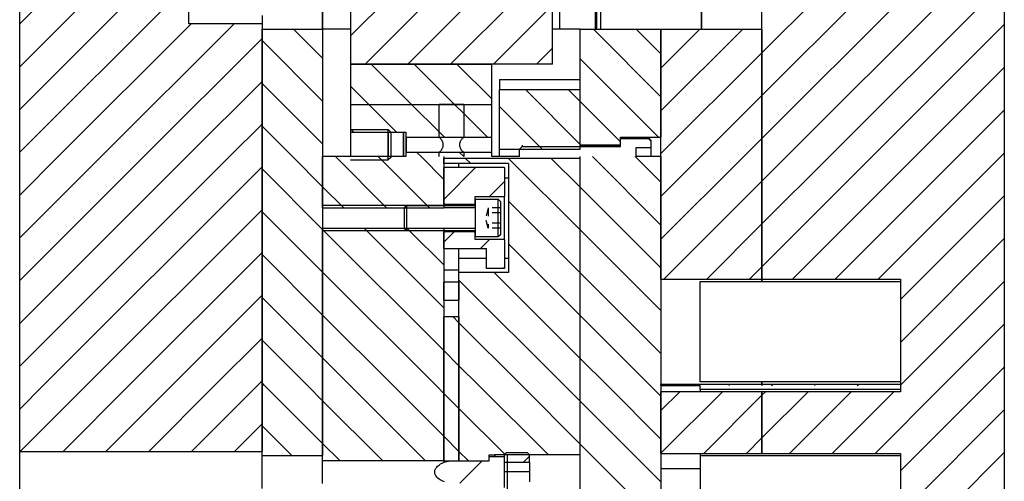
# Model space of a CAD drawing. Header units: inches. Extents: x 3 to 289, y 4 to 291.
# Tile 596 of 634: x 197.81 to 209.99, y 169.53 to 175.25. Entities that reach past the tile are written whole.
import ezdxf

# ---------------------------------------------------------------- set-up
doc = ezdxf.new("R2010")
doc.units = ezdxf.units.IN
doc.header["$LTSCALE"] = 0.5
doc.header["$MEASUREMENT"] = 0
doc.linetypes.add('HIDDEN', pattern=[0.225, 0.15, -0.075])
doc.layers.add('DBU', color=7, linetype='Continuous')

msp = doc.modelspace()

# ---------------------------------------------------------------- linework, layer by layer
at = {"layer": 'DBU', "color": 254, "linetype": 'Continuous'}
for p, q in [((197.805, 173.552), (197.805, 186.382)), ((199.899, 175.198), (199.899, 184.548)), ((209.993, 179.54), (209.993, 173.552)), ((206.993, 173.552), (206.993, 179.071)), ((206.993, 174.839), (209.993, 177.839)), ((206.993, 174.839), (209.993, 177.839)), ((197.805, 175.197), (199.899, 177.291)), ((197.805, 175.197), (199.899, 177.291)), ((206.993, 174.308), (209.993, 177.308)), ((206.993, 174.308), (209.993, 177.308)), ((197.805, 174.666), (199.899, 176.76)), ((197.805, 174.666), (199.899, 176.76)), ((206.993, 173.778), (209.993, 176.778)), ((206.993, 173.778), (209.993, 176.778)), ((207.298, 173.552), (209.993, 176.248)), ((207.298, 173.552), (209.993, 176.248)), ((197.805, 174.136), (199.899, 176.23)), ((197.805, 174.136), (199.899, 176.23)), ((197.805, 173.606), (199.899, 175.7)), ((197.805, 173.606), (199.899, 175.7)), ((207.828, 173.552), (209.993, 175.717)), ((207.828, 173.552), (209.993, 175.717)), ((200.805, 175.298), (200.805, 175.198)), ((198.282, 173.552), (199.928, 175.198)), ((198.282, 173.552), (199.928, 175.198)), ((198.812, 173.552), (200.459, 175.198)), ((198.812, 173.552), (200.459, 175.198)), ((200.805, 175.198), (199.899, 175.198)), ((200.805, 175.198), (200.805, 173.552)), ((208.358, 173.552), (209.993, 175.187)), ((208.358, 173.552), (209.993, 175.187)), ((199.343, 173.552), (200.805, 175.015)), ((199.343, 173.552), (200.805, 175.015)), ((208.889, 173.552), (209.993, 174.657)), ((208.889, 173.552), (209.993, 174.657)), ((199.873, 173.552), (200.805, 174.484)), ((199.873, 173.552), (200.805, 174.484)), ((209.419, 173.552), (209.993, 174.126)), ((209.419, 173.552), (209.993, 174.126)), ((200.403, 173.552), (200.805, 173.954)), ((200.403, 173.552), (200.805, 173.954)), ((209.949, 173.552), (209.993, 173.596)), ((209.949, 173.552), (209.993, 173.596)), ((197.805, 173.075), (198.282, 173.552)), ((197.805, 172.545), (198.812, 173.552)), ((197.805, 172.015), (199.343, 173.552)), ((197.805, 171.484), (199.873, 173.552)), ((197.805, 170.954), (200.403, 173.552)), ((197.805, 173.075), (198.282, 173.552)), ((197.805, 172.545), (198.812, 173.552)), ((197.805, 172.015), (199.343, 173.552)), ((197.805, 171.484), (199.873, 173.552)), ((197.805, 170.954), (200.403, 173.552)), ((197.805, 170.715), (197.805, 173.552)), ((200.805, 173.552), (200.805, 170.715)), ((206.993, 173.248), (207.298, 173.552)), ((206.993, 172.717), (207.828, 173.552)), ((206.993, 172.187), (208.358, 173.552)), ((206.993, 173.248), (207.298, 173.552)), ((206.993, 172.717), (207.828, 173.552)), ((206.993, 172.187), (208.358, 173.552)), ((206.993, 172.035), (206.993, 173.552)), ((207.371, 172.035), (208.889, 173.552)), ((207.371, 172.035), (208.889, 173.552)), ((207.901, 172.035), (209.419, 173.552)), ((207.901, 172.035), (209.419, 173.552)), ((208.432, 172.035), (209.949, 173.552)), ((208.432, 172.035), (209.949, 173.552)), ((209.993, 173.552), (209.993, 170.715)), ((198.097, 170.715), (200.805, 173.424)), ((198.097, 170.715), (200.805, 173.424)), ((208.708, 171.78), (209.993, 173.066)), ((208.708, 171.78), (209.993, 173.066)), ((198.627, 170.715), (200.805, 172.893)), ((198.627, 170.715), (200.805, 172.893)), ((208.708, 171.25), (209.993, 172.535)), ((208.708, 171.25), (209.993, 172.535)), ((199.157, 170.715), (200.805, 172.363)), ((199.157, 170.715), (200.805, 172.363)), ((206.993, 172.035), (208.708, 172.035)), ((206.993, 172.035), (206.993, 172.004)), ((208.703, 170.715), (209.993, 172.005)), ((208.703, 170.715), (209.993, 172.005)), ((208.708, 172.035), (208.708, 170.73)), ((199.688, 170.715), (200.805, 171.833)), ((199.688, 170.715), (200.805, 171.833)), ((209.233, 170.715), (209.993, 171.475)), ((209.233, 170.715), (209.993, 171.475)), ((200.218, 170.715), (200.805, 171.302)), ((200.218, 170.715), (200.805, 171.302)), ((209.764, 170.715), (209.993, 170.944)), ((209.764, 170.715), (209.993, 170.944)), ((200.748, 170.715), (200.805, 170.772)), ((200.748, 170.715), (200.805, 170.772)), ((206.993, 170.76), (206.993, 170.73)), ((197.805, 170.424), (198.097, 170.715)), ((197.805, 170.424), (198.097, 170.715)), ((197.805, 169.9), (197.805, 170.715)), ((197.812, 169.9), (198.627, 170.715)), ((197.812, 169.9), (198.627, 170.715)), ((198.342, 169.9), (199.157, 170.715)), ((198.342, 169.9), (199.157, 170.715)), ((198.872, 169.9), (199.688, 170.715)), ((198.872, 169.9), (199.688, 170.715)), ((199.403, 169.9), (200.218, 170.715)), ((199.403, 169.9), (200.218, 170.715)), ((199.933, 169.9), (200.748, 170.715)), ((199.933, 169.9), (200.748, 170.715)), ((200.805, 170.715), (200.805, 169.9)), ((208.708, 170.73), (206.993, 170.73)), ((206.993, 170.715), (206.993, 170.73)), ((206.993, 170.596), (207.036, 170.639)), ((206.993, 170.066), (207.567, 170.639)), ((206.993, 170.596), (207.036, 170.639)), ((206.993, 170.066), (207.567, 170.639)), ((208.708, 170.639), (206.993, 170.639)), ((206.993, 169.875), (206.993, 170.639)), ((207.112, 170.715), (207.127, 170.73)), ((207.112, 170.715), (207.127, 170.73)), ((207.333, 169.875), (208.097, 170.639)), ((207.333, 169.875), (208.097, 170.639)), ((207.642, 170.715), (207.657, 170.73)), ((207.642, 170.715), (207.657, 170.73)), ((207.863, 169.875), (208.627, 170.639)), ((207.863, 169.875), (208.627, 170.639)), ((208.173, 170.715), (208.188, 170.73)), ((208.173, 170.715), (208.188, 170.73)), ((208.394, 169.875), (209.233, 170.715)), ((208.394, 169.875), (209.233, 170.715)), ((208.708, 169.659), (209.764, 170.715)), ((208.708, 169.659), (209.764, 170.715)), ((208.708, 170.715), (208.708, 170.639)), ((209.993, 170.715), (209.993, 169.222)), ((208.708, 169.129), (209.993, 170.414)), ((208.708, 169.129), (209.993, 170.414)), ((200.463, 169.9), (200.805, 170.242)), ((200.463, 169.9), (200.805, 170.242)), ((197.805, 169.9), (200.805, 169.9)), ((197.805, 169.389), (197.805, 169.9)), ((206.993, 169.875), (208.708, 169.875)), ((208.708, 168.598), (209.993, 169.884)), ((208.708, 168.598), (209.993, 169.884)), ((208.708, 169.875), (208.708, 168.389))]:
    msp.add_line(p, q, dxfattribs=at)
at = {"layer": 'DBU', "color": 9, "linetype": 'Continuous'}
for p, q in [((204.399, 174.698), (204.399, 179.698)), ((202.08, 174.698), (204.399, 177.018)), ((202.08, 174.698), (204.399, 177.018)), ((202.61, 174.698), (204.399, 176.487)), ((202.61, 174.698), (204.399, 176.487)), ((206.243, 175.132), (206.243, 176.382)), ((203.14, 174.698), (204.399, 175.957)), ((203.14, 174.698), (204.399, 175.957)), ((201.899, 175.048), (202.42, 175.568)), ((201.899, 175.048), (202.42, 175.568)), ((201.899, 175.568), (201.899, 174.698)), ((201.555, 175.132), (201.555, 175.448)), ((201.555, 175.448), (201.555, 175.132)), ((203.671, 174.698), (204.399, 175.427)), ((203.671, 174.698), (204.399, 175.427)), ((204.931, 175.132), (204.931, 175.448)), ((204.946, 175.448), (204.946, 175.132)), ((200.805, 175.132), (201.555, 175.132)), ((200.805, 173.552), (200.805, 175.132)), ((201.555, 174.77), (201.193, 175.132)), ((201.555, 174.77), (201.193, 175.132)), ((201.555, 175.132), (201.555, 173.552)), ((201.899, 175.132), (201.555, 175.132)), ((201.555, 174.24), (200.805, 174.99)), ((201.555, 174.24), (200.805, 174.99)), ((204.201, 174.698), (204.399, 174.896)), ((204.201, 174.698), (204.399, 174.896)), ((204.399, 174.698), (201.899, 174.698)), ((201.899, 174.698), (203.649, 174.698)), ((201.899, 174.698), (201.899, 174.198)), ((202.657, 174.198), (202.157, 174.698)), ((202.657, 174.198), (202.157, 174.698)), ((203.188, 174.198), (202.688, 174.698)), ((203.188, 174.198), (202.688, 174.698)), ((203.649, 174.267), (203.218, 174.698)), ((203.649, 174.267), (203.218, 174.698)), ((203.649, 174.198), (203.649, 174.698)), ((201.555, 173.709), (200.805, 174.459)), ((201.555, 173.709), (200.805, 174.459)), ((202.127, 174.198), (201.899, 174.426)), ((202.127, 174.198), (201.899, 174.426)), ((201.899, 174.198), (203.649, 174.198)), ((201.899, 174.198), (202.996, 174.198)), ((201.899, 174.198), (201.899, 173.854)), ((202.471, 173.854), (202.127, 174.198)), ((202.471, 173.854), (202.127, 174.198)), ((202.996, 173.859), (202.657, 174.198)), ((202.996, 173.859), (202.657, 174.198)), ((203.302, 174.198), (202.996, 174.198)), ((202.996, 173.792), (202.996, 174.198)), ((202.996, 173.792), (202.996, 174.198)), ((203.302, 174.084), (203.188, 174.198)), ((203.302, 174.084), (203.188, 174.198)), ((203.302, 174.198), (203.302, 173.792)), ((203.302, 174.198), (203.302, 173.792)), ((203.302, 174.198), (203.649, 174.198)), ((203.649, 173.792), (203.649, 174.198)), ((203.594, 173.792), (203.302, 174.084)), ((203.594, 173.792), (203.302, 174.084)), ((201.182, 173.552), (200.805, 173.929)), ((201.182, 173.552), (200.805, 173.929)), ((201.941, 173.854), (201.899, 173.896)), ((201.941, 173.854), (201.899, 173.896)), ((201.899, 173.854), (202.368, 173.854)), ((201.899, 173.854), (201.899, 173.552)), ((202.368, 173.854), (202.555, 173.854)), ((202.555, 173.854), (202.556, 173.853)), ((202.555, 173.854), (202.555, 173.552)), ((202.556, 173.552), (202.556, 173.853)), ((202.556, 173.853), (202.587, 173.853)), ((202.587, 173.853), (202.587, 173.8)), ((203.064, 173.792), (202.996, 173.859)), ((203.064, 173.792), (202.996, 173.859)), ((202.587, 173.8), (202.592, 173.792)), ((202.587, 173.8), (202.587, 173.596)), ((202.592, 173.604), (202.592, 173.792)), ((202.592, 173.792), (202.996, 173.792)), ((202.996, 173.792), (203.302, 173.792)), ((202.996, 173.792), (202.998, 173.792)), ((202.996, 173.792), (202.998, 173.792)), ((202.998, 173.792), (203, 173.791)), ((202.998, 173.792), (203, 173.791)), ((203, 173.791), (203.002, 173.79)), ((203, 173.791), (203, 173.791)), ((203, 173.791), (203.002, 173.79)), ((203.002, 173.79), (203.004, 173.788)), ((203.002, 173.79), (203.004, 173.788)), ((203.004, 173.788), (203.007, 173.785)), ((203.004, 173.788), (203.007, 173.785)), ((203.007, 173.785), (203.009, 173.783)), ((203.007, 173.785), (203.009, 173.783)), ((203.009, 173.783), (203.012, 173.779)), ((203.009, 173.783), (203.012, 173.779)), ((203.012, 173.779), (203.016, 173.775)), ((203.012, 173.779), (203.016, 173.775)), ((203.016, 173.775), (203.019, 173.771)), ((203.016, 173.775), (203.019, 173.771)), ((203.019, 173.771), (203.023, 173.765)), ((203.019, 173.771), (203.023, 173.765)), ((203.023, 173.765), (203.026, 173.76)), ((203.023, 173.765), (203.026, 173.76)), ((203.026, 173.76), (203.029, 173.755)), ((203.026, 173.76), (203.029, 173.755)), ((203.029, 173.755), (203.032, 173.749)), ((203.029, 173.755), (203.032, 173.749)), ((203.032, 173.749), (203.035, 173.743)), ((203.032, 173.749), (203.035, 173.743)), ((203.035, 173.743), (203.038, 173.736)), ((203.035, 173.743), (203.038, 173.736)), ((203.038, 173.736), (203.04, 173.73)), ((203.038, 173.736), (203.04, 173.73)), ((203.04, 173.73), (203.042, 173.724)), ((203.04, 173.73), (203.042, 173.724)), ((203.042, 173.724), (203.043, 173.718)), ((203.042, 173.724), (203.043, 173.718)), ((203.043, 173.718), (203.044, 173.712)), ((203.043, 173.718), (203.044, 173.712)), ((203.044, 173.682), (203.043, 173.676)), ((203.044, 173.682), (203.043, 173.676)), ((203.044, 173.712), (203.045, 173.706)), ((203.044, 173.712), (203.045, 173.706)), ((203.045, 173.687), (203.044, 173.682)), ((203.045, 173.687), (203.044, 173.682)), ((203.045, 173.706), (203.045, 173.701)), ((203.045, 173.706), (203.045, 173.701)), ((203.045, 173.701), (203.045, 173.697)), ((203.045, 173.701), (203.045, 173.697)), ((203.045, 173.697), (203.045, 173.692)), ((203.045, 173.697), (203.045, 173.692)), ((203.045, 173.692), (203.045, 173.687)), ((203.045, 173.692), (203.045, 173.687)), ((203.253, 173.706), (203.254, 173.71)), ((203.253, 173.706), (203.254, 173.71)), ((203.253, 173.702), (203.253, 173.706)), ((203.253, 173.702), (203.253, 173.706)), ((203.253, 173.698), (203.253, 173.702)), ((203.253, 173.698), (203.253, 173.702)), ((203.253, 173.694), (203.253, 173.698)), ((203.253, 173.694), (203.253, 173.698)), ((203.253, 173.69), (203.253, 173.694)), ((203.253, 173.69), (203.253, 173.694)), ((203.254, 173.686), (203.253, 173.69)), ((203.254, 173.686), (203.253, 173.69)), ((203.254, 173.715), (203.255, 173.72)), ((203.254, 173.715), (203.255, 173.72)), ((203.254, 173.71), (203.254, 173.715)), ((203.254, 173.71), (203.254, 173.715)), ((203.254, 173.682), (203.254, 173.686)), ((203.254, 173.682), (203.254, 173.686)), ((203.255, 173.678), (203.254, 173.682)), ((203.255, 173.678), (203.254, 173.682)), ((203.255, 173.72), (203.257, 173.725)), ((203.255, 173.72), (203.257, 173.725)), ((203.257, 173.725), (203.258, 173.731)), ((203.257, 173.725), (203.258, 173.731)), ((203.258, 173.731), (203.26, 173.736)), ((203.258, 173.731), (203.26, 173.736)), ((203.26, 173.736), (203.263, 173.743)), ((203.26, 173.736), (203.263, 173.743)), ((203.263, 173.743), (203.266, 173.75)), ((203.263, 173.743), (203.266, 173.75)), ((203.266, 173.75), (203.27, 173.756)), ((203.266, 173.75), (203.27, 173.756)), ((203.27, 173.756), (203.274, 173.762)), ((203.27, 173.756), (203.274, 173.762)), ((203.274, 173.762), (203.277, 173.768)), ((203.274, 173.762), (203.277, 173.768)), ((203.277, 173.768), (203.281, 173.773)), ((203.277, 173.768), (203.281, 173.773)), ((203.281, 173.773), (203.285, 173.777)), ((203.281, 173.773), (203.285, 173.777)), ((203.285, 173.777), (203.288, 173.781)), ((203.285, 173.777), (203.288, 173.781)), ((203.288, 173.781), (203.29, 173.784)), ((203.288, 173.781), (203.29, 173.784)), ((203.29, 173.784), (203.293, 173.786)), ((203.29, 173.784), (203.293, 173.786)), ((203.293, 173.786), (203.295, 173.788)), ((203.293, 173.786), (203.295, 173.788)), ((203.295, 173.788), (203.297, 173.79)), ((203.295, 173.788), (203.297, 173.79)), ((203.297, 173.79), (203.299, 173.791)), ((203.297, 173.79), (203.299, 173.791)), ((203.299, 173.791), (203.3, 173.792)), ((203.299, 173.791), (203.3, 173.792)), ((203.3, 173.792), (203.301, 173.792)), ((203.3, 173.792), (203.301, 173.792)), ((203.301, 173.792), (203.302, 173.792)), ((203.301, 173.792), (203.302, 173.792)), ((203.302, 173.792), (203.649, 173.792)), ((203.649, 173.604), (203.649, 173.792)), ((202.592, 173.604), (202.587, 173.596)), ((202.587, 173.596), (202.587, 173.552)), ((202.996, 173.604), (202.592, 173.604)), ((202.773, 173.552), (202.721, 173.604)), ((202.773, 173.552), (202.721, 173.604)), ((202.997, 173.605), (202.996, 173.604)), ((202.997, 173.605), (202.996, 173.604)), ((203.302, 173.604), (202.996, 173.604)), ((202.996, 173.552), (202.996, 173.604)), ((202.996, 173.552), (202.996, 173.604)), ((202.998, 173.605), (202.997, 173.605)), ((202.998, 173.605), (202.997, 173.605)), ((203, 173.606), (202.998, 173.605)), ((203, 173.606), (202.998, 173.605)), ((203.002, 173.607), (203, 173.606)), ((203.002, 173.607), (203, 173.606)), ((203.005, 173.609), (203.002, 173.607)), ((203.005, 173.609), (203.002, 173.607)), ((203.008, 173.612), (203.005, 173.609)), ((203.008, 173.612), (203.005, 173.609)), ((203.01, 173.615), (203.008, 173.612)), ((203.01, 173.615), (203.008, 173.612)), ((203.014, 173.619), (203.01, 173.615)), ((203.014, 173.619), (203.01, 173.615)), ((203.017, 173.624), (203.014, 173.619)), ((203.017, 173.624), (203.014, 173.619)), ((203.021, 173.629), (203.017, 173.624)), ((203.021, 173.629), (203.017, 173.624)), ((203.025, 173.634), (203.021, 173.629)), ((203.025, 173.634), (203.021, 173.629)), ((203.028, 173.64), (203.025, 173.634)), ((203.028, 173.64), (203.025, 173.634)), ((203.032, 173.647), (203.028, 173.64)), ((203.032, 173.647), (203.028, 173.64)), ((203.035, 173.654), (203.032, 173.647)), ((203.035, 173.654), (203.032, 173.647)), ((203.038, 173.661), (203.035, 173.654)), ((203.038, 173.661), (203.035, 173.654)), ((203.04, 173.666), (203.038, 173.661)), ((203.04, 173.666), (203.038, 173.661)), ((203.042, 173.671), (203.04, 173.666)), ((203.042, 173.671), (203.04, 173.666)), ((203.043, 173.676), (203.042, 173.671)), ((203.043, 173.676), (203.042, 173.671)), ((203.302, 173.553), (203.251, 173.604)), ((203.302, 173.553), (203.251, 173.604)), ((203.256, 173.672), (203.255, 173.678)), ((203.256, 173.672), (203.255, 173.678)), ((203.258, 173.667), (203.256, 173.672)), ((203.258, 173.667), (203.256, 173.672)), ((203.26, 173.661), (203.258, 173.667)), ((203.26, 173.661), (203.258, 173.667)), ((203.262, 173.656), (203.26, 173.661)), ((203.262, 173.656), (203.26, 173.661)), ((203.265, 173.65), (203.262, 173.656)), ((203.265, 173.65), (203.262, 173.656)), ((203.268, 173.643), (203.265, 173.65)), ((203.268, 173.643), (203.265, 173.65)), ((203.272, 173.637), (203.268, 173.643)), ((203.272, 173.637), (203.268, 173.643)), ((203.276, 173.631), (203.272, 173.637)), ((203.276, 173.631), (203.272, 173.637)), ((203.279, 173.626), (203.276, 173.631)), ((203.279, 173.626), (203.276, 173.631)), ((203.283, 173.621), (203.279, 173.626)), ((203.283, 173.621), (203.279, 173.626)), ((203.286, 173.617), (203.283, 173.621)), ((203.286, 173.617), (203.283, 173.621)), ((203.289, 173.614), (203.286, 173.617)), ((203.289, 173.614), (203.286, 173.617)), ((203.292, 173.611), (203.289, 173.614)), ((203.292, 173.611), (203.289, 173.614)), ((203.294, 173.609), (203.292, 173.611)), ((203.294, 173.609), (203.292, 173.611)), ((203.297, 173.607), (203.294, 173.609)), ((203.297, 173.607), (203.294, 173.609)), ((203.298, 173.606), (203.297, 173.607)), ((203.298, 173.606), (203.297, 173.607)), ((203.3, 173.605), (203.298, 173.606)), ((203.3, 173.605), (203.298, 173.606)), ((203.301, 173.605), (203.3, 173.605)), ((203.301, 173.605), (203.3, 173.605)), ((203.302, 173.604), (203.301, 173.605)), ((203.302, 173.604), (203.301, 173.605)), ((203.302, 173.604), (203.302, 173.552)), ((203.649, 173.604), (203.302, 173.604)), ((203.302, 173.604), (203.302, 173.552)), ((203.649, 173.552), (203.649, 173.604)), ((200.805, 170.715), (200.805, 173.552)), ((201.555, 173.179), (201.182, 173.552)), ((201.555, 173.179), (201.182, 173.552)), ((201.555, 173.552), (201.555, 170.715)), ((201.899, 173.552), (201.555, 173.552)), ((201.555, 172.919), (201.555, 173.552)), ((202.346, 172.919), (201.713, 173.552)), ((202.346, 172.919), (201.713, 173.552)), ((202.368, 173.552), (201.899, 173.552)), ((202.848, 172.946), (202.243, 173.552)), ((202.848, 172.946), (202.243, 173.552)), ((202.555, 173.552), (202.368, 173.552)), ((202.556, 173.552), (202.555, 173.552)), ((202.587, 173.552), (202.556, 173.552)), ((203.055, 173.27), (202.773, 173.552)), ((203.055, 173.27), (202.773, 173.552)), ((203.055, 173.552), (203.055, 172.919)), ((203.303, 173.552), (203.302, 173.553)), ((203.303, 173.552), (203.302, 173.553)), ((201.555, 172.649), (200.805, 173.399)), ((201.555, 172.649), (200.805, 173.399)), ((203.055, 173.022), (203.449, 173.415)), ((203.055, 173.022), (203.449, 173.415)), ((203.805, 173.415), (203.055, 173.415)), ((203.055, 172.962), (203.055, 173.415)), ((203.805, 173.415), (203.805, 173.056)), ((203.619, 173.056), (203.805, 173.242)), ((203.619, 173.056), (203.805, 173.242)), ((201.816, 172.919), (201.555, 173.179)), ((201.816, 172.919), (201.555, 173.179)), ((203.055, 172.962), (203.443, 172.962)), ((203.443, 173.056), (203.805, 173.056)), ((203.443, 172.962), (203.443, 173.056)), ((203.805, 172.525), (203.805, 173.056)), ((201.555, 172.118), (200.805, 172.868)), ((201.555, 172.118), (200.805, 172.868)), ((201.555, 172.919), (203.055, 172.919)), ((202.876, 172.919), (202.848, 172.946)), ((203.055, 172.662), (201.555, 172.662)), ((201.555, 170.715), (201.555, 172.662)), ((203.055, 171.149), (201.555, 172.649)), ((203.055, 171.149), (201.555, 172.649)), ((203.055, 171.679), (202.073, 172.662)), ((203.055, 171.679), (202.073, 172.662)), ((202.631, 172.634), (202.603, 172.662)), ((203.055, 172.209), (202.631, 172.634)), ((203.055, 172.209), (202.631, 172.634)), ((203.055, 172.662), (203.055, 170.715)), ((203.055, 172.492), (203.182, 172.618)), ((203.055, 172.492), (203.182, 172.618)), ((203.443, 172.618), (203.055, 172.618)), ((203.055, 172.415), (203.055, 172.618)), ((203.443, 172.525), (203.443, 172.618)), ((203.805, 172.525), (203.443, 172.525)), ((203.509, 172.415), (203.619, 172.525)), ((203.509, 172.415), (203.619, 172.525)), ((203.805, 172.525), (203.805, 172.165)), ((203.055, 172.415), (203.585, 172.415)), ((203.585, 172.165), (203.585, 172.415)), ((201.555, 171.588), (200.805, 172.338)), ((201.555, 171.588), (200.805, 172.338)), ((202.959, 170.715), (201.555, 172.118)), ((202.959, 170.715), (201.555, 172.118)), ((203.805, 172.165), (203.585, 172.165)), ((203.789, 172.165), (203.805, 172.181)), ((203.789, 172.165), (203.805, 172.181)), ((201.555, 171.058), (200.805, 171.808)), ((201.555, 171.058), (200.805, 171.808)), ((202.428, 170.715), (201.555, 171.588)), ((202.428, 170.715), (201.555, 171.588)), ((201.368, 170.715), (200.805, 171.277)), ((201.368, 170.715), (200.805, 171.277)), ((201.898, 170.715), (201.555, 171.058)), ((201.898, 170.715), (201.555, 171.058)), ((200.837, 170.715), (200.805, 170.747)), ((200.837, 170.715), (200.805, 170.747)), ((200.805, 169.85), (200.805, 170.715)), ((201.555, 169.997), (200.837, 170.715)), ((201.555, 169.997), (200.837, 170.715)), ((201.555, 170.527), (201.368, 170.715)), ((201.555, 170.527), (201.368, 170.715)), ((201.555, 170.715), (201.555, 169.85)), ((201.555, 169.787), (201.555, 170.715)), ((202.826, 169.787), (201.898, 170.715)), ((202.826, 169.787), (201.898, 170.715)), ((203.055, 170.088), (202.428, 170.715)), ((203.055, 170.088), (202.428, 170.715)), ((203.055, 170.618), (202.959, 170.715)), ((203.055, 170.618), (202.959, 170.715)), ((203.055, 170.715), (203.055, 169.787)), ((202.296, 169.787), (201.555, 170.527)), ((202.296, 169.787), (201.555, 170.527)), ((201.172, 169.85), (200.805, 170.217)), ((201.172, 169.85), (200.805, 170.217)), ((201.766, 169.787), (201.555, 169.997)), ((201.766, 169.787), (201.555, 169.997)), ((200.805, 169.85), (201.555, 169.85)), ((200.805, 169.439), (200.805, 169.85)), ((201.555, 169.787), (203.055, 169.787)), ((201.555, 169.503), (201.555, 169.787)), ((203.092, 169.775), (203.112, 169.779)), ((203.112, 169.779), (203.133, 169.781)), ((203.133, 169.781), (203.153, 169.782)), ((203.153, 169.782), (203.616, 169.782)), ((203.253, 169.507), (203.528, 169.782)), ((203.253, 169.507), (203.528, 169.782)), ((203.616, 169.782), (203.616, 169.836)), ((203.616, 169.836), (203.803, 169.836)), ((203.803, 169.836), (203.803, 169.453)), ((202.943, 169.656), (202.944, 169.661)), ((202.944, 169.661), (202.945, 169.667)), ((202.945, 169.667), (202.948, 169.674)), ((202.948, 169.674), (202.952, 169.682)), ((202.952, 169.682), (202.956, 169.689)), ((202.956, 169.689), (202.961, 169.696)), ((202.961, 169.696), (202.969, 169.706)), ((202.969, 169.706), (202.979, 169.716)), ((202.979, 169.716), (202.989, 169.725)), ((202.989, 169.725), (203, 169.734)), ((203, 169.734), (203.016, 169.745)), ((203.016, 169.745), (203.034, 169.755)), ((203.034, 169.755), (203.053, 169.763)), ((203.053, 169.763), (203.072, 169.77)), ((203.072, 169.77), (203.092, 169.775)), ((202.942, 169.65), (202.943, 169.656)), ((202.942, 169.645), (202.942, 169.65)), ((202.942, 169.64), (202.942, 169.645)), ((202.943, 169.635), (202.942, 169.64)), ((202.943, 169.631), (202.943, 169.635)), ((202.944, 169.626), (202.943, 169.631)), ((202.947, 169.619), (202.944, 169.626)), ((202.95, 169.612), (202.947, 169.619)), ((202.953, 169.605), (202.95, 169.612)), ((202.957, 169.599), (202.953, 169.605)), ((202.965, 169.588), (202.957, 169.599)), ((202.974, 169.578), (202.965, 169.588)), ((202.983, 169.569), (202.974, 169.578)), ((202.997, 169.557), (202.983, 169.569)), ((203.012, 169.547), (202.997, 169.557)), ((203.028, 169.538), (203.012, 169.547)), ((203.044, 169.53), (203.028, 169.538)), ((203.065, 169.521), (203.044, 169.53))]:
    msp.add_line(p, q, dxfattribs=at)
at = {"layer": 'DBU', "color": 132, "linetype": 'Continuous'}
for p, q in [((206.243, 176.382), (206.243, 175.132)), ((204.993, 175.448), (204.993, 175.132)), ((205.743, 174.649), (206.226, 175.132)), ((205.743, 174.119), (206.756, 175.132)), ((205.743, 174.649), (206.226, 175.132)), ((205.743, 174.119), (206.756, 175.132)), ((205.743, 175.132), (206.993, 175.132)), ((205.743, 173.552), (205.743, 175.132)), ((206.993, 175.132), (206.993, 173.552)), ((205.743, 173.589), (206.993, 174.839)), ((205.743, 173.589), (206.993, 174.839)), ((206.237, 173.552), (206.993, 174.308)), ((206.237, 173.552), (206.993, 174.308)), ((204.024, 173.695), (204.024, 173.678)), ((205.243, 173.695), (204.743, 173.695)), ((205.587, 173.788), (205.243, 173.788)), ((205.243, 173.778), (205.587, 173.778)), ((205.243, 173.678), (205.243, 173.778)), ((205.618, 173.757), (205.587, 173.788)), ((205.587, 173.778), (205.587, 173.788)), ((205.587, 173.778), (205.618, 173.745)), ((205.618, 173.757), (205.618, 173.745)), ((205.618, 173.745), (205.618, 173.663)), ((206.767, 173.552), (206.993, 173.778)), ((206.767, 173.552), (206.993, 173.778)), ((203.993, 173.644), (204.024, 173.678)), ((203.993, 173.552), (203.993, 173.644)), ((204.024, 173.678), (205.243, 173.678)), ((205.436, 173.552), (205.436, 173.663)), ((205.436, 173.663), (205.618, 173.663)), ((205.618, 173.663), (205.618, 173.552)), ((205.618, 173.552), (205.436, 173.552)), ((205.743, 173.058), (206.237, 173.552)), ((205.743, 172.528), (206.767, 173.552)), ((205.743, 173.058), (206.237, 173.552)), ((205.743, 172.528), (206.767, 173.552)), ((205.743, 172.035), (205.743, 173.552)), ((206.993, 173.552), (206.993, 172.035)), ((205.78, 172.035), (206.993, 173.248)), ((205.78, 172.035), (206.993, 173.248)), ((203.443, 173.025), (203.727, 173.025)), ((203.443, 173.025), (203.443, 172.556)), ((203.727, 172.556), (203.727, 173.025)), ((203.727, 173.025), (203.755, 172.997)), ((203.755, 172.997), (203.755, 172.584)), ((202.568, 172.919), (202.595, 172.946)), ((202.568, 172.662), (202.568, 172.919)), ((202.595, 172.946), (202.595, 172.634)), ((202.595, 172.946), (203.443, 172.946)), ((206.31, 172.035), (206.993, 172.717)), ((206.31, 172.035), (206.993, 172.717)), ((202.595, 172.634), (202.568, 172.662)), ((203.443, 172.634), (202.595, 172.634)), ((203.755, 172.584), (203.727, 172.556)), ((203.727, 172.556), (203.443, 172.556)), ((206.841, 172.035), (206.993, 172.187)), ((206.841, 172.035), (206.993, 172.187)), ((205.743, 172.035), (206.993, 172.035)), ((206.993, 172.004), (206.993, 172.035)), ((206.993, 170.73), (206.993, 170.76)), ((206.993, 170.73), (205.743, 170.73)), ((205.743, 170.715), (205.743, 170.73)), ((205.743, 170.715), (206.227, 170.715)), ((205.743, 170.407), (205.976, 170.639)), ((205.743, 169.876), (206.506, 170.639)), ((205.743, 170.407), (205.976, 170.639)), ((205.743, 169.876), (206.506, 170.639)), ((206.993, 170.639), (205.743, 170.639)), ((205.743, 169.875), (205.743, 170.639)), ((206.051, 170.715), (206.066, 170.73)), ((206.051, 170.715), (206.066, 170.73)), ((206.582, 170.715), (206.597, 170.73)), ((206.582, 170.715), (206.597, 170.73)), ((206.993, 170.73), (206.993, 170.715)), ((206.993, 170.639), (206.993, 169.875)), ((206.272, 169.875), (206.993, 170.596)), ((206.272, 169.875), (206.993, 170.596)), ((206.803, 169.875), (206.993, 170.066)), ((206.803, 169.875), (206.993, 170.066)), ((205.743, 169.875), (206.993, 169.875))]:
    msp.add_line(p, q, dxfattribs=at)
at = {"layer": 'DBU', "color": 190, "linetype": 'Continuous'}
for p, q in [((204.493, 175.132), (204.493, 175.448)), ((204.743, 175.132), (204.399, 175.132)), ((204.743, 175.132), (205.743, 175.132)), ((204.743, 173.695), (204.743, 175.132)), ((205.743, 174.294), (204.906, 175.132)), ((205.743, 174.294), (204.906, 175.132)), ((205.743, 174.825), (205.436, 175.132)), ((205.743, 174.825), (205.436, 175.132)), ((205.743, 175.132), (205.743, 173.794)), ((205.713, 173.794), (204.743, 174.764)), ((205.713, 173.794), (204.743, 174.764)), ((203.743, 174.507), (203.743, 174.382)), ((203.743, 173.644), (203.743, 174.382)), ((203.743, 174.382), (204.743, 174.382)), ((204.743, 173.703), (204.065, 174.382)), ((204.743, 173.703), (204.065, 174.382)), ((204.743, 174.234), (204.595, 174.382)), ((204.743, 174.234), (204.595, 174.382)), ((204.743, 173.644), (204.743, 174.382)), ((204.273, 173.644), (203.743, 174.173)), ((204.273, 173.644), (203.743, 174.173)), ((205.243, 173.734), (204.743, 174.234)), ((205.243, 173.734), (204.743, 174.234)), ((204.751, 173.695), (204.743, 173.703)), ((204.751, 173.695), (204.743, 173.703)), ((204.743, 173.695), (205.243, 173.695)), ((205.243, 173.794), (205.743, 173.794)), ((205.243, 173.695), (205.243, 173.794)), ((203.743, 173.552), (203.743, 173.644)), ((203.743, 173.644), (204.743, 173.644)), ((204.743, 173.53), (203.055, 173.53)), ((203.055, 173.465), (203.055, 173.53)), ((203.855, 173.465), (203.055, 173.465)), ((203.243, 173.415), (203.243, 173.465)), ((203.39, 173.465), (203.325, 173.53)), ((203.39, 173.465), (203.325, 173.53)), ((203.743, 173.552), (203.649, 173.552)), ((203.993, 173.552), (203.743, 173.552)), ((203.855, 173.465), (203.855, 172.115)), ((204.743, 172.643), (203.856, 173.53)), ((204.743, 172.643), (203.856, 173.53)), ((204.743, 173.173), (204.386, 173.53)), ((204.743, 173.173), (204.386, 173.53)), ((204.743, 168.087), (204.743, 173.552)), ((204.743, 170.715), (204.743, 173.53)), ((205.743, 172.703), (204.894, 173.552)), ((205.743, 172.703), (204.894, 173.552)), ((205.743, 173.234), (205.425, 173.552)), ((205.743, 173.234), (205.425, 173.552)), ((205.743, 173.552), (205.618, 173.552)), ((205.743, 173.552), (205.743, 168.087)), ((205.743, 172.173), (204.743, 173.173)), ((205.743, 172.173), (204.743, 173.173)), ((204.743, 172.112), (203.855, 173)), ((204.743, 172.112), (203.855, 173)), ((205.743, 171.643), (204.743, 172.643)), ((205.743, 171.643), (204.743, 172.643)), ((204.743, 171.582), (203.855, 172.47)), ((204.743, 171.582), (203.855, 172.47)), ((203.855, 172.115), (203.243, 172.115)), ((203.243, 170.715), (203.243, 172.115)), ((204.743, 171.052), (203.68, 172.115)), ((204.743, 171.052), (203.68, 172.115)), ((205.743, 171.112), (204.743, 172.112)), ((205.743, 171.112), (204.743, 172.112)), ((204.55, 170.715), (203.243, 172.021)), ((204.55, 170.715), (203.243, 172.021)), ((204.019, 170.715), (203.243, 171.491)), ((204.019, 170.715), (203.243, 171.491)), ((205.61, 170.715), (204.743, 171.582)), ((205.61, 170.715), (204.743, 171.582)), ((205.08, 170.715), (204.743, 171.052)), ((205.08, 170.715), (204.743, 171.052)), ((203.489, 170.715), (203.243, 170.961)), ((203.489, 170.715), (203.243, 170.961)), ((203.243, 169.782), (203.243, 170.715)), ((204.345, 169.859), (203.489, 170.715)), ((204.345, 169.859), (203.489, 170.715)), ((204.743, 169.991), (204.019, 170.715)), ((204.743, 169.991), (204.019, 170.715)), ((204.743, 170.521), (204.55, 170.715)), ((204.743, 170.521), (204.55, 170.715)), ((204.743, 169.859), (204.743, 170.715)), ((205.743, 170.052), (205.08, 170.715)), ((205.743, 170.052), (205.08, 170.715)), ((205.743, 170.582), (205.61, 170.715)), ((205.743, 170.582), (205.61, 170.715)), ((205.743, 169.521), (204.743, 170.521)), ((205.743, 169.521), (204.743, 170.521)), ((203.81, 169.864), (203.243, 170.43)), ((203.81, 169.864), (203.243, 170.43)), ((205.743, 168.991), (204.743, 169.991)), ((205.743, 168.991), (204.743, 169.991)), ((203.361, 169.782), (203.243, 169.9)), ((203.361, 169.782), (203.243, 169.9)), ((203.243, 169.782), (203.616, 169.782)), ((203.616, 169.857), (203.687, 169.857)), ((203.616, 169.782), (203.616, 169.857)), ((203.687, 169.857), (203.688, 169.859)), ((203.687, 169.836), (203.687, 169.857)), ((203.688, 169.859), (203.838, 169.859)), ((203.688, 169.859), (203.688, 169.836)), ((203.815, 169.859), (203.81, 169.864)), ((203.815, 169.859), (203.81, 169.864)), ((203.838, 169.859), (204.743, 169.859))]:
    msp.add_line(p, q, dxfattribs=at)
at = {"layer": 'DBU', "color": 4, "linetype": 'Continuous'}
for p, q in [((203.743, 174.507), (204.743, 174.507)), ((202.368, 173.854), (202.368, 173.552)), ((203.805, 173.29), (203.855, 173.29)), ((203.585, 172.29), (203.243, 172.29)), ((203.855, 172.29), (203.805, 172.29)), ((203.055, 172.148), (203.243, 172.148)), ((203.838, 169.859), (203.838, 169.43))]:
    msp.add_line(p, q, dxfattribs=at)
at = {"layer": 'DBU', "color": 2, "linetype": 'Continuous'}
for p, q in [((201.899, 173.886), (202.368, 173.886)), ((202.368, 173.511), (202.368, 173.886)), ((202.399, 173.854), (202.368, 173.886)), ((202.399, 173.854), (202.399, 173.542)), ((201.899, 173.511), (202.368, 173.511)), ((202.399, 173.542), (202.368, 173.511)), ((203.055, 172.946), (201.555, 172.946)), ((203.443, 172.919), (203.055, 172.919)), ((203.055, 172.634), (201.555, 172.634)), ((203.443, 172.662), (203.055, 172.662))]:
    msp.add_line(p, q, dxfattribs=at)
at = {"layer": 'DBU', "color": 254, "linetype": 'HIDDEN'}
for p, q in [((203.604, 172.915), (203.573, 172.79)), ((203.755, 172.915), (203.604, 172.915)), ((203.604, 172.915), (203.604, 172.665)), ((203.755, 172.853), (203.604, 172.853)), ((203.604, 172.665), (203.573, 172.79)), ((203.755, 172.728), (203.604, 172.728)), ((203.755, 172.665), (203.604, 172.665))]:
    msp.add_line(p, q, dxfattribs=at)
at = {"layer": 'DBU', "color": 30, "linetype": 'Continuous'}
for p, q in [((203.243, 172.148), (203.243, 172.415)), ((203.243, 172.115), (203.243, 172.148)), ((203.243, 171.998), (203.055, 171.998)), ((203.055, 171.774), (203.055, 171.998)), ((203.243, 171.998), (203.243, 171.774)), ((203.055, 171.774), (203.243, 171.774)), ((203.243, 171.565), (203.055, 171.565)), ((203.055, 170.715), (203.055, 171.565)), ((203.243, 171.491), (203.169, 171.565)), ((203.243, 171.491), (203.169, 171.565)), ((203.243, 171.565), (203.243, 170.715)), ((203.243, 170.961), (203.055, 171.149)), ((203.243, 170.961), (203.055, 171.149)), ((203.055, 169.784), (203.055, 170.715)), ((203.243, 170.715), (203.243, 169.784)), ((203.243, 170.43), (203.055, 170.618)), ((203.243, 170.43), (203.055, 170.618)), ((203.243, 169.9), (203.055, 170.088)), ((203.243, 169.9), (203.055, 170.088)), ((203.055, 169.784), (203.055, 169.764)), ((203.055, 169.784), (203.243, 169.784)), ((203.828, 169.883), (203.803, 169.857)), ((203.803, 169.857), (203.803, 169.767)), ((204.091, 169.883), (203.828, 169.883)), ((204.042, 169.767), (204.116, 169.84)), ((204.042, 169.767), (204.116, 169.84)), ((204.116, 169.857), (204.091, 169.883)), ((204.116, 169.767), (204.116, 169.857)), ((203.803, 169.767), (204.116, 169.767)), ((204.116, 169.767), (204.116, 169.645)), ((204.116, 169.645), (203.803, 169.645)), ((204.116, 169.645), (204.116, 169.523))]:
    msp.add_line(p, q, dxfattribs=at)
at = {"layer": 'DBU', "color": 96, "linetype": 'Continuous'}
for p, q in [((206.227, 170.76), (206.227, 172.004)), ((206.227, 172.004), (208.708, 172.004)), ((208.708, 172.004), (208.708, 170.76)), ((208.708, 170.76), (206.227, 170.76)), ((206.227, 170.666), (206.227, 170.715)), ((208.708, 170.666), (206.227, 170.666)), ((206.227, 170.666), (206.227, 170.639)), ((208.708, 170.715), (208.708, 170.666)), ((206.227, 169.875), (206.227, 168.416)), ((206.227, 169.848), (208.708, 169.848)), ((208.708, 169.848), (208.708, 168.416)), ((206.227, 169.683), (205.743, 169.683))]:
    msp.add_line(p, q, dxfattribs=at)

doc.saveas('drawing.dxf')
